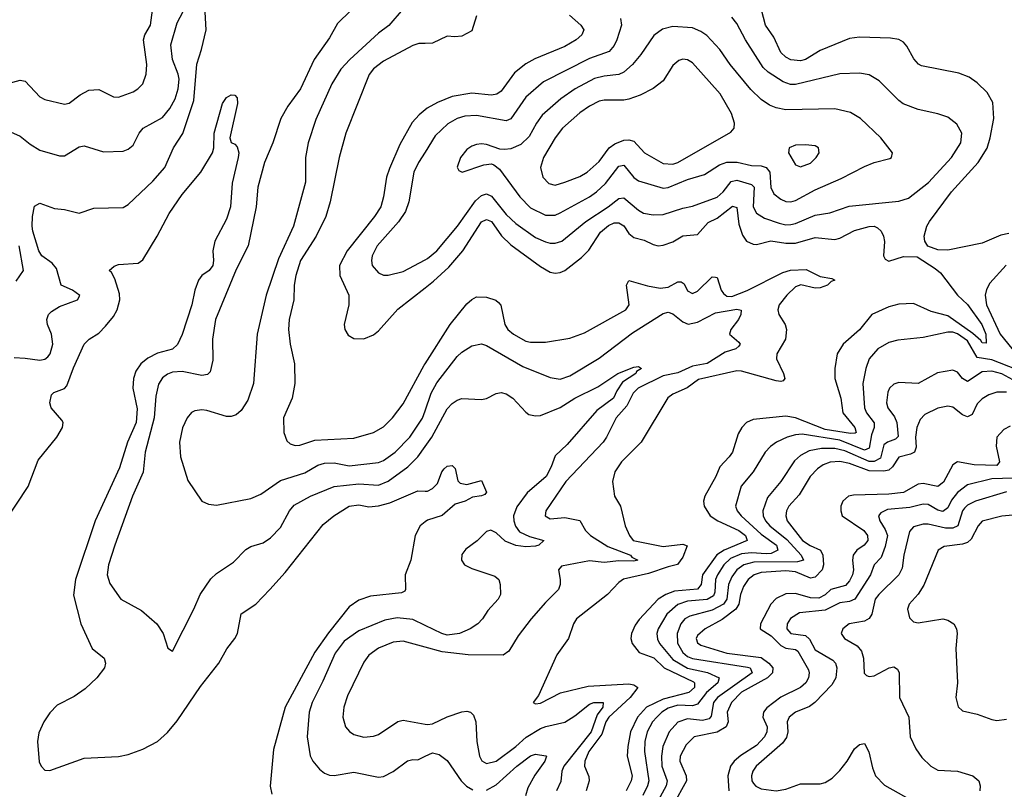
# Model space of a CAD drawing. Header units: inches. Extents: x 1305375 to 1407406, y 744550 to 841633.
# Tile 375 of 509: x 1358348 to 1362360, y 820536 to 823672. Entities that reach past the tile are written whole.
import ezdxf

# ---------------------------------------------------------------- set-up
doc = ezdxf.new("R2010")
doc.units = ezdxf.units.IN
doc.header["$MEASUREMENT"] = 0
doc.layers.add('B3852', color=7, linetype='Continuous')
doc.layers.add('B3862', color=7, linetype='Continuous')

msp = doc.modelspace()

# ---------------------------------------------------------------- linework, layer by layer
at = {"layer": 'B3852', "color": 5}
for points, elevation in [([(1358325.2, 822294.8), (1358370, 822293.3), (1358430, 822284.3), (1358450, 822288.6), (1358461.9, 822298.1), (1358471.4, 822310), (1358482.4, 822350), (1358477.3, 822390), (1358461.5, 822430), (1358458.7, 822450), (1358464.6, 822470), (1358476.9, 822483.1), (1358510, 822503.5), (1358584, 822530), (1358592.3, 822547.7), (1358562.7, 822570), (1358516.2, 822590), (1358497.8, 822657.8), (1358479.6, 822679.6), (1358438.1, 822710), (1358425.5, 822730), (1358400.7, 822810), (1358398.5, 822830), (1358399.8, 822870), (1358408.2, 822911.8), (1358430, 822924.4), (1358490, 822903.1), (1358530, 822899), (1358590, 822884), (1358650, 822904.4), (1358770, 822907.3), (1358790, 822919), (1358890, 823014.3), (1358938.8, 823070), (1358974.7, 823150), (1359012, 823208), (1359057.8, 823342.2), (1359069.1, 823490.9), (1359089.2, 823550), (1359107.2, 823630), (1359095, 823850)], 1240), ([(1359910, 823715.7), (1359851.5, 823648.5), (1359810, 823617.2), (1359693.5, 823510), (1359657.2, 823470), (1359620.5, 823410), (1359554.6, 823265.4), (1359523.5, 823170), (1359512.9, 823110), (1359512.5, 823010), (1359464, 822830), (1359403.1, 822696.9), (1359352.8, 822550), (1359316, 822390), (1359300.7, 822190), (1359277.9, 822122.1), (1359250, 822078.9), (1359230, 822062), (1359210, 822055.4), (1359190, 822055.1), (1359110, 822079.3), (1359090, 822082), (1359061.8, 822078.2), (1359048.5, 822071.5), (1359030.3, 822050), (1359010.9, 822009.1), (1358998.4, 821950), (1359003.2, 821890), (1359033.4, 821793.4), (1359090.4, 821710.4), (1359117.6, 821697.6), (1359150, 821694), (1359290, 821720.2), (1359330, 821738.6), (1359410, 821793.4), (1359510, 821825.1), (1359563.3, 821856.7), (1359590, 821865.2), (1359630, 821866.4), (1359690, 821853.5), (1359810, 821867.5), (1359830, 821875), (1359878.4, 821910), (1359937.5, 821970), (1359990, 822048.5), (1360000, 822078)], 1260), ([(1358290.5, 823409.5), (1358350, 823425.8), (1358370, 823421.8), (1358430, 823357.8), (1358450, 823346.2), (1358530, 823327.3), (1358550, 823332.3), (1358594.1, 823365.9), (1358630, 823384.5), (1358670, 823387.9), (1358730, 823357.3), (1358750, 823356.2), (1358810, 823378.5), (1358829.8, 823390.2), (1358849.7, 823410), (1358862.8, 823450), (1358865.5, 823490), (1358852.6, 823590), (1358857.9, 823610), (1358880.7, 823650), (1358888.9, 823711.1)], 1280), ([(1358310, 823215.3), (1358350, 823196.9), (1358390, 823164.1), (1358430, 823140.2), (1358510, 823116.9), (1358530, 823117.8), (1358590, 823153.8), (1358610, 823157.8), (1358690, 823133.7), (1358770, 823136.5), (1358790, 823144), (1358810, 823160.3), (1358835, 823210), (1358850.4, 823229.6), (1358930, 823273.7), (1358959.2, 823310), (1358981.3, 823350), (1358994.1, 823390), (1358997.5, 823430), (1358993.9, 823450), (1358970.4, 823510), (1358964.2, 823570), (1358990, 823658.7), (1359014.6, 823705.4)], 1260), ([(1359697.2, 823710), (1359643, 823657), (1359610, 823598.4), (1359547.2, 823510), (1359491.9, 823390), (1359440.6, 823319.4), (1359411.4, 823270), (1359379.1, 823170), (1359345.2, 823090), (1359318.6, 822990), (1359312, 822910), (1359279.2, 822750), (1359230, 822653.3), (1359146.3, 822450), (1359133.7, 822370), (1359135.5, 822284.5), (1359123.7, 822236.3), (1359113.4, 822226.6), (1359090, 822221.9), (1359010, 822237.8), (1358970, 822235.5), (1358950, 822227.9), (1358930, 822213), (1358913.5, 822186.5), (1358902.9, 822137.1), (1358895.7, 822050), (1358858.8, 821910), (1358851.5, 821828.5), (1358807, 821730), (1358735.9, 821530), (1358709.4, 821450), (1358704.3, 821410), (1358714.9, 821374.9), (1358759.3, 821310), (1358843.7, 821263.7), (1358906.7, 821210), (1358932.2, 821170), (1358950.9, 821110.9), (1358970, 821098), (1359058, 821270), (1359083.1, 821330), (1359127, 821393), (1359150, 821414.7), (1359219, 821461), (1359270, 821513.4), (1359290, 821525.6), (1359340, 821540), (1359370, 821560.2), (1359410, 821602), (1359447.1, 821670), (1359466.6, 821693.4), (1359533.3, 821730), (1359630, 821769), (1359730, 821780.1), (1359810, 821774.7), (1359850, 821791.4), (1359930.2, 821849.8), (1359969.7, 821890.3), (1360000, 821932.2)], 1240), ([(1360000, 823575.3), (1359974.4, 823574.4), (1359950, 823567), (1359830, 823502.8), (1359790, 823471.3), (1359771.5, 823448.5), (1359676.8, 823210), (1359650.1, 823110), (1359613.1, 822930), (1359595.1, 822870), (1359555.8, 822790), (1359492.2, 822690), (1359472.8, 822630), (1359466.2, 822590), (1359465.5, 822530), (1359446.6, 822450), (1359443.3, 822410), (1359450.6, 822350), (1359468.3, 822270), (1359468.8, 822190), (1359458.5, 822130), (1359422.3, 822050), (1359424.2, 821990), (1359435.9, 821955.9), (1359450, 821944), (1359470, 821937.2), (1359490, 821938.5), (1359550, 821958.2), (1359710, 821967), (1359790, 821989.4), (1359830, 822013.4), (1359866.5, 822050), (1359910, 822106.9), (1359996.1, 822263.9), (1360000, 822270)], 1280), ([(1358289.3, 821630), (1358382.1, 821770), (1358423.7, 821876.3), (1358499.4, 821970), (1358522.5, 822010), (1358524.5, 822030), (1358519.4, 822039.4), (1358476.2, 822090), (1358470.8, 822110), (1358477.3, 822142.7), (1358487.5, 822152.5), (1358530, 822168.4), (1358539.9, 822180.1), (1358566.9, 822253.1), (1358610.8, 822350), (1358630.4, 822369.6), (1358670, 822395.1), (1358697.7, 822422.4), (1358730, 822461.9), (1358745.7, 822490), (1358756.1, 822530), (1358754.5, 822554.5), (1358735.8, 822615.8), (1358721.7, 822641.7), (1358712.3, 822650), (1358732.6, 822667.4), (1358750, 822674.9), (1358830, 822680.3), (1358850, 822693.8), (1358908.1, 822790), (1358957.2, 822882.8), (1359010, 822959.1), (1359086.4, 823050), (1359133.6, 823130), (1359139.5, 823150), (1359140.3, 823210), (1359174.8, 823330), (1359190, 823355.3), (1359210, 823366.4), (1359224.9, 823364.9), (1359234, 823354), (1359235.6, 823330), (1359203.7, 823190), (1359210, 823171), (1359224.7, 823164.7), (1359234.1, 823154.1), (1359240.2, 823130), (1359238.8, 823110), (1359214.1, 823005.9), (1359207.2, 822910), (1359190, 822858.7), (1359143.7, 822770), (1359134.8, 822730), (1359138.1, 822690), (1359134.9, 822670), (1359119.8, 822650), (1359090, 822629.1), (1359076.6, 822610), (1359062, 822570), (1359049.6, 822510), (1359010, 822389.7), (1358991.5, 822348.5), (1358970.1, 822329.9), (1358910, 822313.2), (1358870, 822293.3), (1358841.5, 822270), (1358820.9, 822239.1), (1358811.7, 822210), (1358808.6, 822170), (1358826.1, 822086.1), (1358821.8, 822030), (1358787.6, 821950), (1358754.9, 821845.1), (1358654.9, 821630), (1358574.6, 821390), (1358567.3, 821327.3), (1358596.6, 821210), (1358643.6, 821110), (1358691.7, 821070), (1358697.3, 821050), (1358693.2, 821030), (1358661.5, 820990), (1358614.3, 820945.7), (1358570, 820914.4), (1358500.9, 820879.1), (1358470, 820847.3), (1358445.5, 820810), (1358425.9, 820765.9), (1358420.5, 820730), (1358427.7, 820647.7), (1358435.5, 820630), (1358450, 820613.4), (1358470, 820612.4), (1358610, 820662), (1358750, 820669.3), (1358790, 820676.8), (1358850, 820699), (1358910, 820730.2), (1358950, 820767.6), (1358990, 820815.2), (1359084.9, 820955.1), (1359159.4, 821050), (1359192.5, 821107.5), (1359225, 821150), (1359235, 821170), (1359249.9, 821250.1), (1359310, 821290.2), (1359366.6, 821350), (1359430, 821419.2), (1359585, 821615), (1359627.8, 821650), (1359690, 821689.6), (1359730, 821695.2), (1359770, 821687.2), (1359810, 821691.4), (1359856.7, 821703.3), (1359970, 821751.8), (1360000, 821750.8)], 1220), ([(1360000, 823304.4), (1359975.4, 823284.6), (1359947.3, 823252.7), (1359897.2, 823162.8), (1359854.7, 823065.3), (1359843, 823030), (1359830.1, 822949.9), (1359819.1, 822910), (1359793.8, 822870), (1359682.8, 822730), (1359651.1, 822670), (1359653.1, 822630), (1359688.8, 822550), (1359688.7, 822510), (1359670.2, 822430), (1359672.9, 822410), (1359685.8, 822385.8), (1359710, 822373.1), (1359750, 822371.5), (1359790, 822387.9), (1359810, 822404.4), (1359888.2, 822491.8), (1360000, 822579.1)], 1320), ([(1360000, 823132.8), (1359973.3, 823090), (1359953.6, 823050), (1359933.1, 822930), (1359919.5, 822890), (1359891.8, 822848.2), (1359804.6, 822750), (1359783.7, 822710), (1359781, 822690), (1359784.5, 822670), (1359810, 822640.2), (1359830, 822631.2), (1359850, 822630.2), (1359910, 822645.9), (1360000, 822693.8)], 1340), ([(1358333.8, 822606.2), (1358363.9, 822650), (1358345.8, 822750)], 1260), ([(1360000, 821625.3), (1359979.7, 821610), (1359958.8, 821570), (1359942.4, 821470), (1359918.4, 821410), (1359920.5, 821350), (1359917, 821343), (1359903.4, 821336.6), (1359777.2, 821322.8), (1359730, 821306.9), (1359690, 821279.1), (1359606.3, 821173.7), (1359550, 821094), (1359429.1, 820870), (1359382.4, 820697.6), (1359368.5, 820548.5), (1359375.6, 820515.6)], 1220), ([(1360000, 821203.3), (1359950, 821227.7), (1359885.5, 821234.5), (1359835.6, 821224.4), (1359730, 821181.9), (1359670, 821138.7), (1359633.2, 821090), (1359583.6, 820976.4), (1359539.2, 820890), (1359527.9, 820850), (1359519.1, 820750), (1359531.7, 820671.7), (1359542, 820650), (1359570, 820617.4), (1359590, 820601.3), (1359610, 820593.2), (1359630, 820591.9), (1359710, 820605.5), (1359810, 820585.6), (1359830, 820587.6), (1359870, 820607.5), (1359928.9, 820651.1), (1359950, 820657), (1359970, 820656.1), (1360000, 820670.1)], 1240), ([(1360000, 821115.1), (1359910, 821139.9), (1359870, 821135), (1359810, 821110.6), (1359770, 821082), (1359750, 821054.3), (1359684, 820916), (1359669.4, 820870), (1359664.2, 820830), (1359676.2, 820790), (1359691.3, 820771.3), (1359710, 820758.4), (1359750, 820747.9), (1359790, 820751.6), (1359810, 820759), (1359888.3, 820811.7), (1359910, 820817.7), (1360000, 820801)], 1260)]:
    msp.add_lwpolyline(points, dxfattribs=dict(at, elevation=elevation))
at = {"layer": 'B3862', "color": 5}
for points, elevation in [([(1362379.2, 822800.8), (1362346.1, 822793.9), (1362270, 822761.8), (1362130, 822733.1), (1362090, 822733.5), (1362048.4, 822748.4), (1362036.4, 822770), (1362034, 822790), (1362044.5, 822830), (1362056, 822850), (1362145.5, 822970), (1362253.6, 823090), (1362290, 823148.1), (1362303.2, 823190), (1362318.2, 823270), (1362313.9, 823333.9), (1362290, 823375.6), (1362250, 823415.1), (1362217.8, 823437.8), (1362174.7, 823454.7), (1362023.3, 823483.3), (1362010.6, 823490.6), (1361992.1, 823512.1), (1361963.8, 823563.8), (1361950, 823580.4), (1361930, 823590.8), (1361896.6, 823596.6), (1361770, 823600.8), (1361730, 823594.7), (1361610, 823547.1), (1361550, 823510.4), (1361530, 823504.5), (1361490, 823508.8), (1361470, 823519.3), (1361450, 823537.7), (1361421.4, 823601.4), (1361386.6, 823650), (1361355.4, 823770)], 1320), ([(1360588.2, 823690), (1360634.2, 823650), (1360647.1, 823630), (1360638.6, 823610), (1360615.6, 823590), (1360570, 823563.4), (1360447.1, 823512.9), (1360410, 823492.4), (1360364.6, 823455.4), (1360310, 823380.2), (1360292, 823368), (1360270, 823364.4), (1360190, 823373.1), (1360110, 823358.8), (1360050, 823334.9), (1360008.6, 823311.4), (1360000, 823304.4)], 1320), ([(1360210, 823688.2), (1360190, 823627.2), (1360150, 823604.7), (1360121.6, 823601.6), (1360090, 823605.2), (1360030, 823576.3), (1360000, 823575.3)], 1280), ([(1360000, 822693.8), (1360010, 822699.2), (1360047.6, 822730), (1360131.5, 822830), (1360205.6, 822934.4), (1360230, 822955.8), (1360250, 822961.8), (1360270, 822952.5), (1360330, 822878.7), (1360370, 822840.8), (1360450, 822784.9), (1360490, 822766.1), (1360510, 822761.7), (1360530, 822760.7), (1360556.8, 822770), (1360655.4, 822850), (1360746.6, 822910), (1360790, 822943.9), (1360810, 822946.6), (1360870, 822895.9), (1360890, 822884.1), (1360930, 822876.2), (1360970, 822877.5), (1361050, 822904.2), (1361090, 822911.9), (1361190, 822948.4), (1361215, 822970), (1361247.6, 823012.4), (1361270, 823018), (1361330, 823001), (1361341.6, 822990), (1361336.3, 822910), (1361350, 822883.9), (1361383.5, 822863.5), (1361442.8, 822842.8), (1361470, 822836.3), (1361490, 822837), (1361510, 822841.6), (1361590, 822875.9), (1361650, 822884.6), (1361728.2, 822911.8), (1361930, 822932.1), (1361970, 822945.2), (1362051.7, 823008.3), (1362145.7, 823110), (1362183, 823170), (1362187.3, 823210), (1362166.4, 823246.4), (1362130, 823274.4), (1362090, 823289), (1362010, 823305.5), (1361948.8, 823328.8), (1361930, 823342.4), (1361850, 823422.8), (1361810, 823447.8), (1361770, 823453.5), (1361690, 823451.9), (1361510, 823407.7), (1361488.5, 823408.5), (1361459, 823419), (1361398.5, 823458.5), (1361377.6, 823477.6), (1361305.5, 823590), (1361270, 823656.1), (1361250, 823682.5)], 1340), ([(1360796.5, 823676.5), (1360800.8, 823650), (1360781.5, 823590), (1360770, 823567.1), (1360750, 823542.6), (1360670, 823513.6), (1360481.9, 823418.1), (1360410, 823356.8), (1360350, 823267.8), (1360330, 823259.6), (1360210, 823282.1), (1360161.5, 823278.5), (1360130, 823268.9), (1360092.1, 823247.9), (1360041.3, 823198.7), (1360000, 823132.8)], 1340), ([(1360000, 822579.1), (1360034.2, 822605.8), (1360096.4, 822663.6), (1360153.5, 822730), (1360230, 822848.4), (1360250, 822858.1), (1360270, 822850.1), (1360311.6, 822791.6), (1360350, 822754.1), (1360470, 822665.6), (1360510, 822643.5), (1360530, 822638.5), (1360550, 822641.1), (1360570, 822650.1), (1360637.8, 822702.2), (1360666.6, 822733.4), (1360714.1, 822805.9), (1360747, 822833), (1360770, 822843.5), (1360790, 822843.5), (1360810, 822832), (1360830, 822800.1), (1360850, 822784.4), (1360893.3, 822773.3), (1360930, 822755.6), (1360950, 822750.8), (1360970, 822752.6), (1361010, 822767.3), (1361050, 822791.1), (1361110, 822796.8), (1361153.9, 822846.1), (1361190, 822863.5), (1361252.3, 822912.3), (1361270, 822906.7), (1361278.9, 822838.9), (1361293.8, 822793.8), (1361310, 822769.2), (1361337, 822757), (1361350, 822755.7), (1361409.2, 822770.8), (1361470, 822761.6), (1361510, 822761.6), (1361590, 822784.4), (1361670, 822775.7), (1361690, 822781.1), (1361750, 822813.3), (1361810, 822829.4), (1361830, 822830.8), (1361843.9, 822823.9), (1361858.6, 822810), (1361867.8, 822790), (1361871.5, 822768.5), (1361867.9, 822710), (1361875.4, 822695.4), (1361890, 822688.2), (1361950, 822706.8), (1362005.2, 822705.2), (1362078.5, 822658.5), (1362100, 822640), (1362169.4, 822550), (1362211, 822511), (1362268.8, 822430), (1362285.4, 822390), (1362286, 822354), (1362270, 822354.7), (1362264.6, 822364.6), (1362232.7, 822392.7), (1362130, 822465), (1362062.5, 822482.5), (1361990, 822515.7), (1361930, 822513.3), (1361890, 822502.4), (1361820.2, 822470), (1361770, 822408.2), (1361703.2, 822350), (1361679.3, 822310), (1361669.5, 822250.5), (1361670.2, 822209.8), (1361693.7, 822130), (1361702.2, 822070), (1361751.6, 822010), (1361756.1, 821990), (1361753.2, 821986.8), (1361734.1, 821985.9), (1361630, 822001.7), (1361510, 822049.9), (1361470, 822056.3), (1361337.3, 822042.7), (1361309.6, 822030.4), (1361290.2, 822010), (1361275.9, 821984.1), (1361252.5, 821910), (1361239.7, 821890), (1361201, 821850), (1361185.4, 821810), (1361140.5, 821730), (1361134.8, 821710), (1361137, 821690), (1361162.1, 821650), (1361192.6, 821630), (1361278.4, 821590), (1361305.5, 821570), (1361312.6, 821550), (1361218.2, 821510), (1361188.8, 821491.2), (1361130.4, 821410), (1361125.6, 821370), (1361110, 821351.9), (1361016.6, 821343.4), (1360981.5, 821330), (1360949.6, 821310), (1360872.6, 821227.4), (1360856.1, 821203.9), (1360841, 821170), (1360838.6, 821150), (1360843.9, 821130), (1360872.7, 821092.7), (1360931.5, 821071.5), (1360974.3, 821030), (1361093.1, 820973.1), (1361097.7, 820970), (1361098.2, 820958.2), (1361098.2, 820950), (1361075.3, 820930), (1360970, 820903), (1360902.8, 820870), (1360866.1, 820830), (1360837.7, 820770), (1360825.5, 820710), (1360823.7, 820670), (1360844.4, 820590), (1360840.2, 820570), (1360819.9, 820530)], 1320), ([(1362368.2, 822671.8), (1362301.6, 822598.4), (1362287.6, 822572.4), (1362282.2, 822550), (1362287.9, 822510), (1362344, 822390), (1362409.2, 822310)], 1340), ([(1360000, 822270), (1360102.5, 822430), (1360170, 822513.6), (1360190, 822532.3), (1360210, 822543), (1360250, 822541.4), (1360288.8, 822528.8), (1360299.7, 822519.7), (1360308.2, 822508.2), (1360325.2, 822430), (1360337.6, 822410), (1360359.7, 822390), (1360410, 822362.1), (1360430, 822357.7), (1360490, 822357.6), (1360590, 822373.8), (1360650, 822395.4), (1360818.2, 822490), (1360832, 822510), (1360820.9, 822590), (1360830, 822608.9), (1360906.9, 822586.9), (1360957.7, 822577.7), (1360990, 822582.4), (1361030, 822603.8), (1361043.2, 822603.2), (1361055.1, 822595.1), (1361070, 822567.3), (1361090, 822556.1), (1361110, 822565.3), (1361170, 822623.5), (1361183, 822623), (1361190, 822620.9), (1361206.1, 822570), (1361215.7, 822555.7), (1361230, 822545.6), (1361250, 822544.4), (1361311.9, 822568.1), (1361458.2, 822641.8), (1361489, 822651), (1361553.3, 822653.3), (1361610, 822624.8), (1361657, 822617), (1361670.3, 822610.3), (1361654.7, 822605.3), (1361639.7, 822590), (1361610, 822579.3), (1361590, 822577.9), (1361531, 822591), (1361510, 822583.4), (1361473.9, 822550), (1361443, 822510), (1361437.1, 822490), (1361441.8, 822470), (1361467.1, 822430), (1361473.4, 822410), (1361468.4, 822370), (1361433.4, 822310), (1361431.4, 822290), (1361460.4, 822230), (1361466.2, 822210), (1361459.1, 822200.9), (1361450, 822197.5), (1361430, 822200.5), (1361290, 822239.9), (1361270, 822241.1), (1361114.4, 822205.6), (1361067.8, 822172.2), (1361010, 822146), (1360989.6, 822130.4), (1360880.8, 821950), (1360800.7, 821870), (1360773.8, 821830), (1360763.1, 821790), (1360771.4, 821730), (1360796.1, 821690), (1360815.2, 821610), (1360832.7, 821570), (1360847.9, 821550), (1360970, 821525.6), (1361050, 821534.4), (1361068.5, 821528.5), (1361050, 821481.5), (1361028.9, 821451.1), (1360990, 821442.5), (1360910, 821414.9), (1360807.9, 821392.1), (1360790, 821378.9), (1360743.8, 821330), (1360616.9, 821230), (1360604.3, 821210), (1360583.8, 821150), (1360537, 821083), (1360461.7, 820918.3), (1360440.7, 820890), (1360450, 820884.4), (1360470, 820886.5), (1360551.6, 820928.4), (1360664.2, 820955.8), (1360830, 820964.9), (1360850, 820961.5), (1360867.3, 820950), (1360836.3, 820910), (1360748.5, 820830), (1360737, 820810), (1360719.7, 820760.3), (1360667, 820690), (1360651.4, 820650), (1360649.7, 820629.7), (1360667.9, 820587.9), (1360668.5, 820570), (1360656.3, 820530)], 1280), ([(1360000, 822078), (1360024.4, 822150), (1360047.4, 822192.6), (1360130, 822299.3), (1360150, 822317.7), (1360190, 822343.2), (1360230, 822351.2), (1360250, 822344.2), (1360398.2, 822258.2), (1360510, 822213.7), (1360550, 822207.6), (1360590, 822220.4), (1360710, 822292.3), (1360844.6, 822395.4), (1360970, 822474.2), (1360990, 822479.7), (1361010, 822473.7), (1361050, 822440.6), (1361071.4, 822431.4), (1361110, 822438.8), (1361183.3, 822476.7), (1361270, 822492.7), (1361288.2, 822488.2), (1361286.6, 822470), (1361276.9, 822450), (1361245.7, 822410), (1361240.1, 822390), (1361278.1, 822358.1), (1361283.8, 822350), (1361278.4, 822341.6), (1361266.3, 822330), (1361222.6, 822317.4), (1361150, 822271.3), (1361090, 822260.4), (1361030, 822232.7), (1360970, 822220.3), (1360867.6, 822170), (1360847.6, 822150), (1360821.7, 822098.3), (1360778.3, 822050), (1360739.8, 821970), (1360725.6, 821950), (1360573.7, 821790), (1360491.6, 821670), (1360488.9, 821650), (1360510, 821638), (1360570, 821643.6), (1360630.6, 821630.6), (1360654.1, 821590), (1360674.6, 821570), (1360744.8, 821524.8), (1360837.1, 821490), (1360842.2, 821482.2), (1360866.7, 821470), (1360850, 821465.2), (1360790, 821466.5), (1360730, 821460.5), (1360670, 821466.9), (1360555.2, 821444.8), (1360543.1, 821430), (1360550.3, 821390), (1360550.2, 821370), (1360543.2, 821350), (1360490, 821297.1), (1360432.2, 821230), (1360379, 821161), (1360340.8, 821099.2), (1360317.6, 821082.4), (1360176.1, 821083.9), (1360070, 821095.9), (1360000, 821115.1)], 1260), ([(1362410, 822246.8), (1362310, 822286.3), (1362250, 822295.2), (1362210, 822363.3), (1362170, 822391.9), (1362150, 822398.5), (1362130, 822399.1), (1362030, 822377.3), (1361926.1, 822366.1), (1361890, 822355.8), (1361844.7, 822330), (1361809.5, 822290), (1361795.8, 822250), (1361783.8, 822190), (1361790.9, 822090), (1361798.7, 822070), (1361829.7, 822029.7), (1361830.1, 822010), (1361819.4, 821980.6), (1361810, 821925.5), (1361790, 821918.2), (1361690, 821959), (1361536.8, 821983.2), (1361510, 821980.5), (1361476.1, 821970), (1361432.3, 821950), (1361407, 821933), (1361386.4, 821910), (1361337, 821830), (1361288.5, 821771.5), (1361265.5, 821690), (1361272, 821670), (1361287.8, 821650), (1361370, 821575.5), (1361432.3, 821530), (1361437.3, 821510), (1361410, 821497.2), (1361390, 821494.7), (1361330, 821499.5), (1361290, 821495.7), (1361244.1, 821475.9), (1361217.3, 821450), (1361192.1, 821410), (1361183.9, 821390), (1361181.3, 821338.7), (1361175.5, 821324.5), (1361150, 821309.2), (1361070, 821302.3), (1361030, 821288.2), (1360985.6, 821250), (1360949.6, 821190), (1360944.5, 821170), (1360947.1, 821147.1), (1360955.4, 821130), (1361010, 821064.6), (1361069.7, 821029.7), (1361151.2, 821011.2), (1361197.7, 820990), (1361193.6, 820970), (1361146.1, 820930), (1361110, 820882.8), (1361090, 820876), (1361030, 820878.6), (1360990, 820865.7), (1360964.5, 820850), (1360943.7, 820830), (1360927.2, 820810), (1360905.3, 820770), (1360896.1, 820730), (1360894.3, 820690), (1360911.1, 820570), (1360906.9, 820550), (1360886.7, 820510)], 1340), ([(1360000, 821932.2), (1360027.4, 821970), (1360090, 822086), (1360110, 822108), (1360130, 822121.5), (1360150, 822128.9), (1360230, 822123.7), (1360250, 822128.5), (1360290, 822148.8), (1360310, 822152.2), (1360330, 822147.4), (1360357.6, 822130), (1360410, 822072.2), (1360423.2, 822063.2), (1360450, 822057.4), (1360470, 822058.8), (1360550, 822091.8), (1360610.8, 822130), (1360703.7, 822176.3), (1360785.1, 822230), (1360850, 822255.5), (1360870, 822258.7), (1360881.6, 822250), (1360861.8, 822238.2), (1360859.1, 822230), (1360804.8, 822195.2), (1360780.7, 822159.3), (1360767.4, 822130), (1360700, 822080), (1360578.9, 821941.1), (1360530, 821894.6), (1360514.2, 821850), (1360493, 821810), (1360415.9, 821744.1), (1360373.2, 821686.8), (1360360.1, 821650), (1360360.9, 821630), (1360368, 821608), (1360385, 821585), (1360425.2, 821565.2), (1360483.8, 821550), (1360463.6, 821530), (1360450, 821526), (1360410, 821523.1), (1360370, 821529.5), (1360326.5, 821546.5), (1360290, 821580.6), (1360268.4, 821591.6), (1360250, 821586.9), (1360211.6, 821548.4), (1360166, 821514), (1360150, 821492), (1360148.9, 821470), (1360160.4, 821450), (1360190, 821434.9), (1360284.1, 821404.1), (1360300.3, 821390), (1360306.3, 821370), (1360307.4, 821330), (1360297.4, 821310), (1360255.6, 821264.4), (1360234.4, 821230), (1360215.5, 821210), (1360184, 821190), (1360139.6, 821170), (1360090, 821164.3), (1360068.2, 821170), (1360000, 821203.3)], 1240), ([(1362440, 822180), (1362350, 822229.2), (1362310, 822239.4), (1362270, 822236.9), (1362210, 822197.5), (1362190, 822209.8), (1362170, 822236.1), (1362150, 822244.2), (1362087.6, 822232.4), (1362010, 822189.9), (1361930, 822193), (1361910, 822186), (1361893.2, 822170), (1361885.7, 822154.3), (1361880.1, 822110), (1361885.7, 822090), (1361913.1, 822053.1), (1361922.9, 822030), (1361927.2, 821972.8), (1361917.6, 821962.4), (1361884.2, 821950), (1361870, 821939.1), (1361855.4, 821884.6), (1361830, 821870.9), (1361810, 821871), (1361710, 821914.6), (1361670, 821924.8), (1361615, 821925), (1361565.2, 821914.8), (1361530, 821896.4), (1361505.7, 821874.3), (1361450.1, 821790), (1361395.6, 821724.4), (1361376.1, 821670), (1361377.8, 821650), (1361386.6, 821630), (1361404.4, 821610), (1361473.9, 821553.9), (1361532.5, 821490), (1361542.2, 821470), (1361517.9, 821462.1), (1361339.3, 821460.7), (1361298.4, 821450), (1361270.1, 821430), (1361250, 821401.5), (1361237, 821370), (1361230.1, 821310), (1361216.5, 821290), (1361170, 821265), (1361078.2, 821241.8), (1361058.6, 821230), (1361042.7, 821210), (1361027, 821170), (1361028.8, 821131.2), (1361050, 821093.1), (1361070, 821077.2), (1361090, 821068.2), (1361313.6, 821033.6), (1361324.3, 821030), (1361333.3, 821010), (1361191.2, 820910), (1361175.8, 820890), (1361165.9, 820834.1), (1361157, 820823), (1361130, 820816.1), (1361070, 820822.9), (1361030, 820809.4), (1360995.1, 820770), (1360968.9, 820710), (1360963.6, 820670), (1360965.4, 820630), (1360986, 820570), (1360982.3, 820550), (1360949.7, 820490)], 1360), ([(1362370, 822154.7), (1362330, 822154.7), (1362297, 822143), (1362270, 822126.6), (1362250, 822106.9), (1362230, 822063.4), (1362210, 822053.6), (1362190, 822061.8), (1362150, 822093), (1362130, 822097.3), (1362090, 822088.8), (1362037, 822063), (1362017.7, 822042.3), (1362003.9, 822010), (1361998.6, 821970), (1362000.8, 821930), (1361994.2, 821910), (1361978.5, 821901.5), (1361930, 821888.7), (1361904.8, 821850), (1361890, 821836.7), (1361870, 821832.4), (1361810, 821833.4), (1361730, 821863.5), (1361690, 821872.1), (1361650.6, 821869.4), (1361622.3, 821857.7), (1361598.7, 821841.3), (1361568.6, 821810), (1361524.4, 821735.7), (1361482.5, 821690), (1361473.3, 821670), (1361470.6, 821650), (1361476.1, 821630), (1361538.5, 821550), (1361568.6, 821528.6), (1361611.5, 821510), (1361620.4, 821490), (1361624, 821450), (1361618.6, 821430), (1361590, 821400.1), (1361570, 821396), (1361510, 821421.2), (1361470, 821426.6), (1361370, 821418.9), (1361341, 821410), (1361316.6, 821390), (1361297.9, 821362.1), (1361284.8, 821330), (1361278.1, 821290), (1361266.9, 821270), (1361210, 821227.7), (1361140.9, 821190), (1361110, 821162), (1361104.2, 821150), (1361110, 821132), (1361123.4, 821123.4), (1361230.2, 821090.2), (1361370, 821072.5), (1361401.3, 821050), (1361417.3, 821030), (1361415.9, 821010), (1361395.7, 820990), (1361290, 820931.3), (1361248.6, 820890), (1361231.4, 820850), (1361234.6, 820810), (1361226.5, 820790), (1361190, 820768.5), (1361096.9, 820750), (1361063.7, 820716.3), (1361039, 820670), (1361037.9, 820650), (1361064.3, 820590), (1361064.7, 820570), (1361010.1, 820470)], 1380), ([(1362384.8, 822015.2), (1362358.3, 822001.7), (1362329.6, 821970.4), (1362326.6, 821933.4), (1362340.2, 821870), (1362330, 821855.5), (1362238, 821858), (1362170, 821870.5), (1362150, 821857.8), (1362112.8, 821787.2), (1362090, 821769.4), (1362030, 821781.2), (1362010, 821778.7), (1361950, 821745.7), (1361890, 821737.9), (1361745.3, 821734.7), (1361724.9, 821730), (1361701.8, 821710), (1361693.7, 821690), (1361693.6, 821670), (1361700.2, 821650), (1361787.4, 821590), (1361802.7, 821570), (1361804.2, 821550), (1361788.9, 821531.1), (1361759.3, 821510), (1361744.7, 821490), (1361741.9, 821470), (1361745.9, 821430), (1361741.7, 821410), (1361730, 821385.4), (1361713.5, 821366.5), (1361653.6, 821350), (1361630, 821328.4), (1361605.1, 821314.9), (1361570, 821315.6), (1361510, 821333), (1361470, 821332.2), (1361430, 821312.6), (1361408.3, 821290), (1361367, 821210), (1361365.5, 821190), (1361410, 821160.7), (1361450, 821121.8), (1361470, 821111.1), (1361510, 821106), (1361518.7, 821098.7), (1361562.4, 821022.4), (1361565.8, 821010), (1361562.2, 820990), (1361550.9, 820970), (1361530, 820950.3), (1361450, 820911.1), (1361392.5, 820867.5), (1361379.1, 820850), (1361376, 820830), (1361393.6, 820790), (1361393.3, 820770), (1361383.2, 820750), (1361350, 820714.3), (1361286, 820674), (1361259.5, 820650), (1361244.1, 820630), (1361233.1, 820590), (1361237.1, 820530)], 1420), ([(1360000, 821750.8), (1360010, 821750.5), (1360030, 821761.6), (1360050, 821782), (1360067.6, 821830), (1360077.7, 821842.3), (1360090, 821852.4), (1360110, 821855.5), (1360123, 821843), (1360132.8, 821792.8), (1360142.9, 821782.9), (1360170, 821777.6), (1360230, 821794), (1360250, 821746.6), (1360243, 821737), (1360230, 821732), (1360193.8, 821726.2), (1360163.6, 821710), (1360122.7, 821697.3), (1360070, 821651.5), (1360010, 821632.8), (1360000, 821625.3)], 1220), ([(1362396.1, 821803.9), (1362310, 821801), (1362210, 821776.1), (1362170, 821745.4), (1362145.7, 821714.3), (1362130, 821682.5), (1362110, 821668), (1362090, 821673.4), (1362050, 821696.7), (1362030, 821698.2), (1361975.5, 821684.5), (1361884.7, 821675.3), (1361857.1, 821662.9), (1361847.7, 821650), (1361852.5, 821630), (1361874.8, 821594.8), (1361884.4, 821570), (1361875.4, 821524.6), (1361859.2, 821480.8), (1361830.1, 821449.9), (1361815.1, 821410), (1361751.1, 821310), (1361730, 821300.8), (1361690, 821295), (1361630, 821266.1), (1361525.3, 821254.7), (1361488.6, 821231.4), (1361475.3, 821210), (1361473.5, 821190), (1361490.1, 821170.1), (1361550, 821162.7), (1361566.9, 821146.9), (1361590, 821104.4), (1361661.7, 821061.7), (1361672.2, 821050), (1361678, 821030), (1361673.5, 820990), (1361658, 820962), (1361588.2, 820890), (1361566.5, 820873.5), (1361509.2, 820850), (1361483, 820830), (1361475.3, 820810), (1361477.8, 820770), (1361473.2, 820746.8), (1361456.2, 820723.8), (1361348.5, 820630), (1361336.1, 820610), (1361330.7, 820590), (1361332.1, 820570), (1361338.8, 820558.8), (1361347.9, 820547.9), (1361370, 820538), (1361430, 820528.8), (1361470, 820535.9), (1361530, 820558.4), (1361610, 820557.8), (1361630, 820563.4), (1361658.7, 820581.3), (1361690, 820611.7), (1361720.6, 820650), (1361750, 820700.6), (1361770, 820718.4), (1361790, 820721.7), (1361808.9, 820688.9), (1361823.4, 820623.4), (1361836, 820590), (1361872.7, 820552.7), (1361984.2, 820490)], 1440), ([(1362370, 821747.4), (1362243.2, 821710), (1362210, 821693), (1362198.7, 821681.3), (1362190.1, 821669.9), (1362171.7, 821610), (1362150, 821599.4), (1362120.4, 821600.4), (1362050, 821615.6), (1362030, 821615.5), (1361990, 821604.6), (1361973.5, 821586.5), (1361950.7, 821490), (1361943.6, 821436.4), (1361930.8, 821410), (1361849, 821330), (1361834, 821310), (1361820.8, 821250), (1361810, 821232.2), (1361790, 821221.2), (1361728.7, 821210), (1361702.7, 821190), (1361695.6, 821170), (1361708.9, 821150), (1361760.4, 821120.4), (1361778.8, 821098.8), (1361786.6, 821070), (1361789.4, 821009.4), (1361799.4, 820999.4), (1361810, 820994.7), (1361830, 820998.6), (1361891.2, 821031.2), (1361910, 821034.2), (1361925.5, 821025.5), (1361932.2, 821010), (1361932.9, 820910), (1361971.2, 820830), (1361976.5, 820750), (1362000.5, 820700.5), (1362024.8, 820664.8), (1362060.5, 820630), (1362090, 820613.7), (1362170, 820610.2), (1362232.4, 820590), (1362256.5, 820570), (1362262.2, 820550), (1362260.6, 820530)], 1460), ([(1362410, 821653.8), (1362350.7, 821649.3), (1362270, 821628.4), (1362254, 821610), (1362225.5, 821554.5), (1362210, 821541.9), (1362190, 821534.8), (1362114.7, 821525.3), (1362090.2, 821510), (1362033.1, 821366.9), (1362010, 821330.8), (1361972.9, 821290), (1361965.7, 821270), (1361973.9, 821233.9), (1361990, 821218), (1362010, 821214.3), (1362110, 821230.1), (1362130, 821225), (1362154.6, 821210), (1362165.5, 821190), (1362167.9, 821170), (1362163.2, 821110), (1362170.3, 820970), (1362163.1, 820910), (1362172.2, 820872.2), (1362190, 820855.5), (1362250, 820842.3), (1362310, 820820.2), (1362330, 820816.5), (1362370, 820821.3)], 1480), ([(1360000, 820801), (1360010, 820799.2), (1360030, 820802), (1360090, 820831.3), (1360150, 820851.6), (1360170, 820854.2), (1360184.9, 820850), (1360197.3, 820837.3), (1360206.2, 820810), (1360210.8, 820730.8), (1360222.3, 820670), (1360231.8, 820651.8), (1360250, 820640.2), (1360290, 820650.2), (1360370, 820709.6), (1360412.2, 820747.8), (1360470, 820783), (1360492, 820792), (1360570, 820809.5), (1360610, 820834.5), (1360670, 820882.1), (1360687, 820890), (1360726, 820890), (1360724.5, 820870), (1360700.7, 820839.3), (1360676.2, 820770), (1360565.5, 820630), (1360557, 820610), (1360553.2, 820566.8), (1360536, 820530)], 1260), ([(1360000, 820670.1), (1360030, 820684.2), (1360057, 820677), (1360090, 820653.6), (1360146.8, 820570), (1360168, 820548), (1360193.9, 820533.9)], 1240), ([(1360250, 820532.4), (1360290, 820553.5), (1360373.7, 820630), (1360430, 820672.4), (1360450, 820679), (1360491.7, 820671.7), (1360494.4, 820670), (1360488.1, 820650), (1360446.6, 820593.4), (1360418.7, 820541.3), (1360409.6, 820509.6)], 1240)]:
    msp.add_lwpolyline(points, dxfattribs=dict(at, elevation=elevation))
for points, elevation in [([(1361010, 823644.1), (1360967.2, 823632.8), (1360932.1, 823607.9), (1360878.9, 823530), (1360845, 823490), (1360810, 823457.9), (1360790, 823448.9), (1360730, 823441.7), (1360690, 823431.7), (1360611.8, 823390), (1360553.4, 823350), (1360477.7, 823282.3), (1360453.4, 823250), (1360423.5, 823196.5), (1360390, 823163.9), (1360350, 823146), (1360323.1, 823143.1), (1360304.2, 823144.2), (1360250, 823163.1), (1360230, 823166.2), (1360210, 823163.1), (1360190, 823156.4), (1360170, 823143), (1360144, 823110), (1360130.5, 823070.5), (1360137.1, 823057.1), (1360150.5, 823050.5), (1360239, 823081), (1360270, 823084.1), (1360280.6, 823080.6), (1360303.4, 823063.4), (1360385.5, 822950), (1360430, 822905.3), (1360490, 822875), (1360530, 822876), (1360550, 822884.4), (1360669.8, 822950), (1360698.3, 822970), (1360735.2, 823004.8), (1360790, 823075.1), (1360810, 823078.5), (1360850, 823028.4), (1360870, 823015), (1360970, 822986.1), (1360990, 822988.2), (1361070, 823020.5), (1361138.3, 823041.7), (1361199.9, 823080.1), (1361230, 823091.6), (1361271.8, 823091.8), (1361330, 823077.8), (1361370, 823076), (1361390.3, 823070.3), (1361405.1, 823050), (1361408.4, 822988.4), (1361421.7, 822961.7), (1361450, 822940.1), (1361470, 822931.2), (1361490, 822929.6), (1361510, 822934.5), (1361590, 822979.2), (1361695.4, 823024.6), (1361790, 823074.2), (1361830.4, 823090.4), (1361893.7, 823106.3), (1361901.2, 823110), (1361904.5, 823130), (1361857.4, 823190), (1361773.7, 823270), (1361733.2, 823293.2), (1361670, 823308.4), (1361470, 823304.9), (1361430, 823312.5), (1361404.1, 823324.1), (1361370, 823346.9), (1361326.9, 823386.9), (1361242.7, 823490), (1361200.6, 823550), (1361147.9, 823607.9), (1361124.3, 823624.3), (1361090, 823638.6)], 1360), ([(1361050, 823511.4), (1361034.3, 823505.7), (1361010, 823484.7), (1360970, 823422.7), (1360929, 823391), (1360875.8, 823364.2), (1360830, 823347.7), (1360810, 823343.7), (1360730, 823344.4), (1360710, 823339.9), (1360670, 823319.6), (1360630, 823292.1), (1360559.8, 823230), (1360530, 823190.7), (1360482, 823110), (1360470.1, 823070), (1360479.3, 823030), (1360504.2, 823004.2), (1360530, 822998.3), (1360570, 823009.5), (1360630, 823032.5), (1360660.7, 823050), (1360710, 823093.6), (1360750.5, 823150), (1360773.5, 823166.5), (1360810, 823180.7), (1360830, 823182.1), (1360850, 823176.3), (1360893.8, 823130), (1360970, 823086.1), (1361010, 823083.1), (1361030, 823090.6), (1361246.4, 823213.6), (1361258.9, 823230), (1361260.9, 823250), (1361249, 823290), (1361202.4, 823370), (1361090, 823496.5), (1361070, 823508.9)], 1380), ([(1361550, 823162.2), (1361510, 823160.4), (1361483, 823150), (1361480.3, 823130), (1361510, 823080.3), (1361530, 823071.7), (1361570, 823087.1), (1361594.3, 823110), (1361605.6, 823130), (1361603.7, 823150), (1361590, 823157.4)], 1380)]:
    msp.add_lwpolyline(points, close=True, dxfattribs=dict(at, elevation=elevation))

doc.saveas('drawing.dxf')
